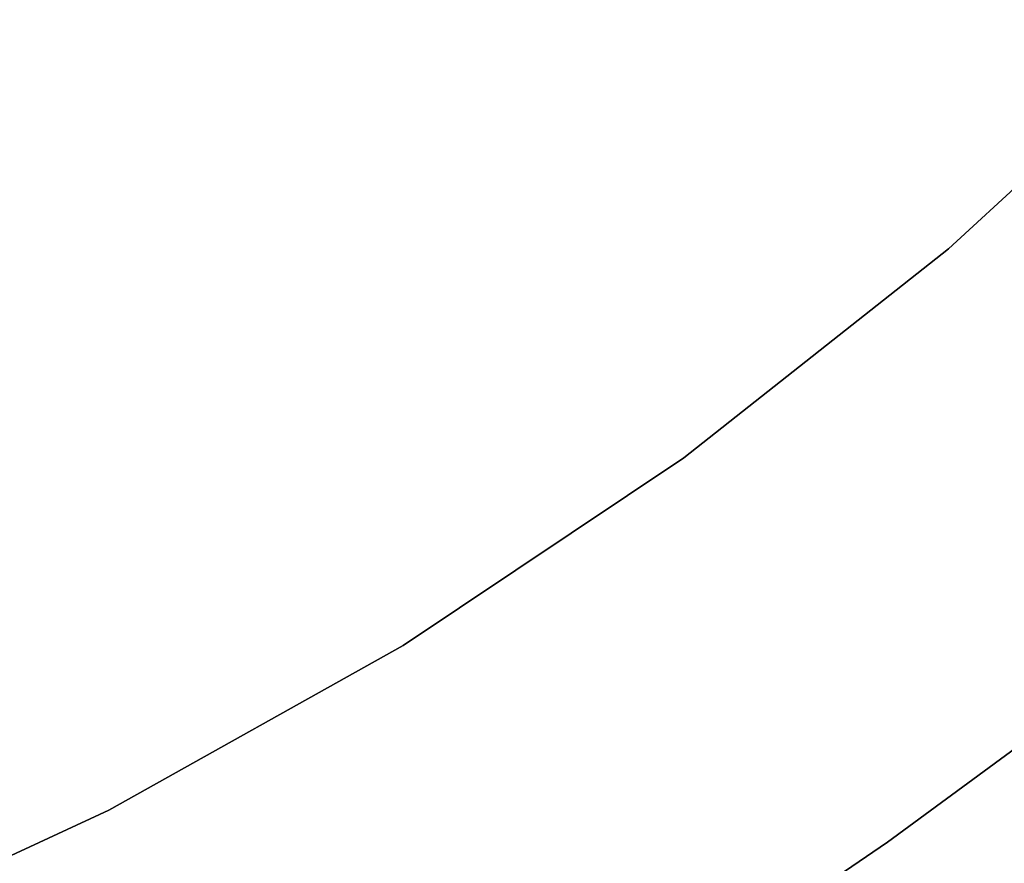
# Model space of a CAD drawing. Extents: x -189 to 189, y -189 to 189.
# Tile 383 of 591: x 16.26 to 24.86, y -33.88 to -26.52. Entities that reach past the tile are written whole.
import ezdxf

# ---------------------------------------------------------------- set-up
doc = ezdxf.new("R2010")
doc.units = 0
doc.header["$LTSCALE"] = 25.4
doc.layers.get('0').update_dxf_attribs({"linetype": 'CONTINUOUS'})

# ---------------------------------------------------------------- blocks, each defined once
blk = doc.blocks.new('CAMELEON-KENAI-C-12244_STL')
at = {"color": 0}
for p, q in [((24.3697, -28.5213, -4), (26.5319, -26.5226, -4)), ((26.5319, -26.5226, -2), (24.3697, -28.5213, -2)), ((26.5319, -26.5226, -2), (24.3697, -28.5213, -2)), ((24.3697, -28.5213, -4), (26.5319, -26.5226, -4)), ((22.0574, -30.3443, -4), (24.3697, -28.5213, -4)), ((24.3697, -28.5213, -2), (22.0574, -30.3443, -2)), ((24.3697, -28.5213, -2), (22.0574, -30.3443, -2)), ((22.0574, -30.3443, -4), (24.3697, -28.5213, -4)), ((24.3697, -28.5213, -2), (24.3697, -28.5213, -4)), ((24.3697, -28.5213, -2), (24.3697, -28.5213, -4)), ((19.6091, -31.9801, -4), (22.0574, -30.3443, -4)), ((22.0574, -30.3443, -2), (19.6091, -31.9801, -2)), ((22.0574, -30.3443, -2), (19.6091, -31.9801, -2)), ((19.6091, -31.9801, -4), (22.0574, -30.3443, -4)), ((22.0574, -30.3443, -2), (22.0574, -30.3443, -4)), ((22.0574, -30.3443, -2), (22.0574, -30.3443, -4)), ((17.0401, -33.4189, -4), (19.6091, -31.9801, -4)), ((19.6091, -31.9801, -2), (17.0401, -33.4189, -2)), ((19.6091, -31.9801, -2), (17.0401, -33.4189, -2)), ((17.0401, -33.4189, -4), (19.6091, -31.9801, -4)), ((19.6091, -31.9801, -2), (19.6091, -31.9801, -4)), ((19.6091, -31.9801, -2), (19.6091, -31.9801, -4)), ((25.0981, -32.7682, -2), (23.8351, -33.6976, -2)), ((23.8351, -33.6976, -4), (25.0981, -32.7682, -4)), ((23.8351, -33.6976, -4), (25.0981, -32.7682, -4)), ((25.0981, -32.7682, -2), (23.8351, -33.6976, -2)), ((14.3661, -34.6516, -4), (17.0401, -33.4189, -4)), ((17.0401, -33.4189, -2), (14.3661, -34.6516, -2)), ((17.0401, -33.4189, -2), (14.3661, -34.6516, -2)), ((14.3661, -34.6516, -4), (17.0401, -33.4189, -4)), ((17.0401, -33.4189, -2), (17.0401, -33.4189, -4)), ((17.0401, -33.4189, -2), (17.0401, -33.4189, -4)), ((23.8351, -33.6976, -2), (22.5378, -34.5783, -2)), ((22.5378, -34.5783, -4), (23.8351, -33.6976, -4)), ((22.5378, -34.5783, -4), (23.8351, -33.6976, -4)), ((23.8351, -33.6976, -2), (22.5378, -34.5783, -2)), ((23.8351, -33.6976, -2), (23.8351, -33.6976, -4)), ((23.8351, -33.6976, -2), (23.8351, -33.6976, -4))]:
    blk.add_line(p, q, dxfattribs=at)

msp = doc.modelspace()

# ---------------------------------------------------------------- block references
at = {"color": 0}
msp.add_blockref('CAMELEON-KENAI-C-12244_STL', (0, 0), dxfattribs=at)

doc.saveas('drawing.dxf')
